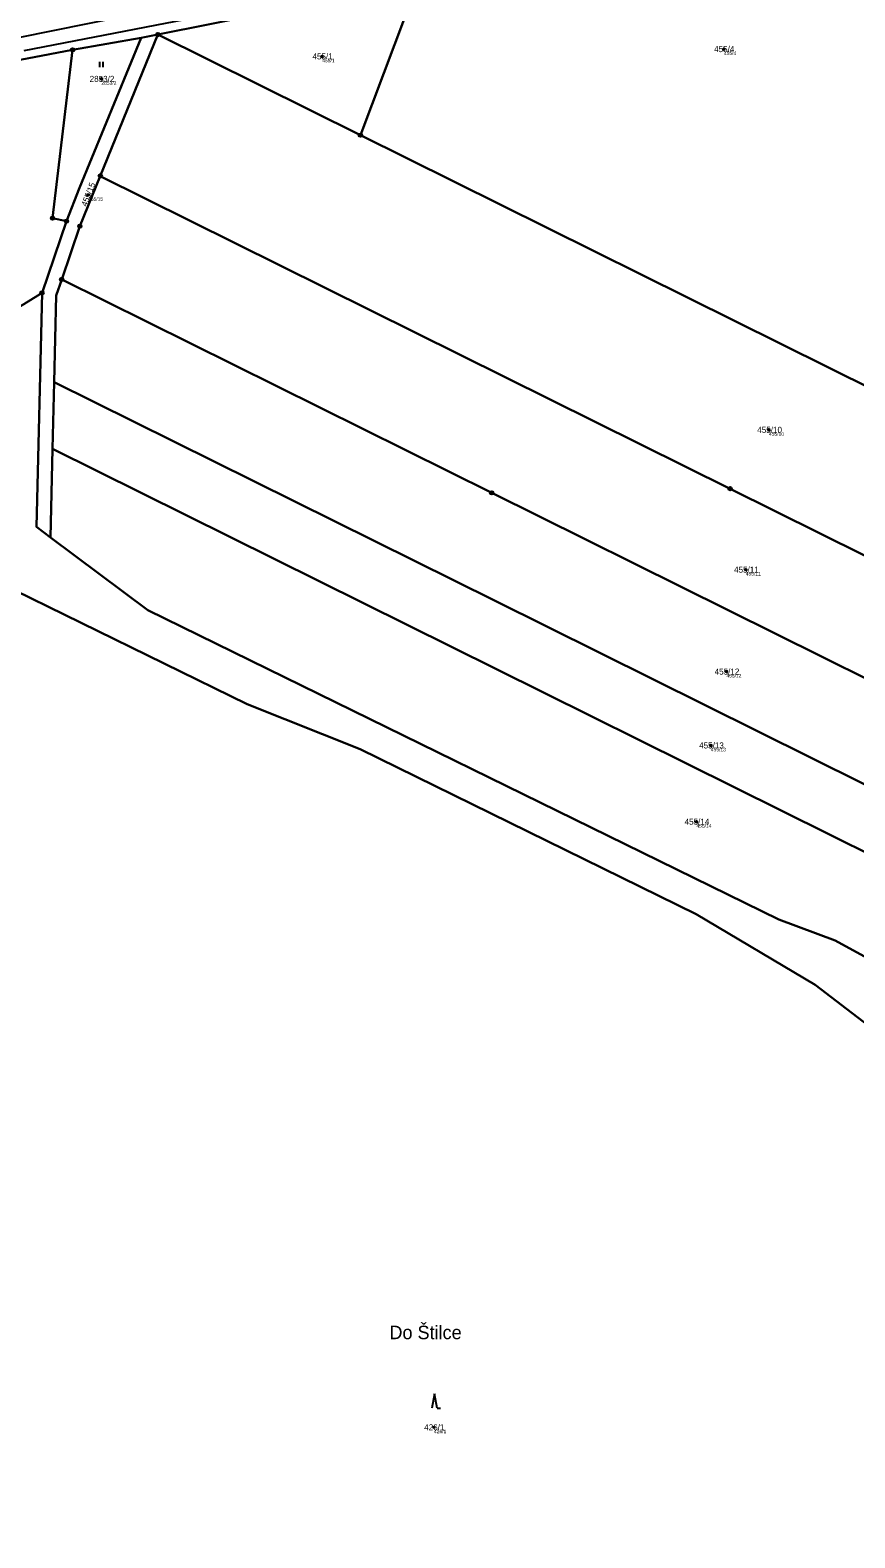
# Model space of a CAD drawing. Extents: x -761891 to -756141, y -1178507 to -1171885.
# Drawn here: x -760231.9 to -759999.9, y -1175293.7 to -1174869.3 of the extents above; entities that cross this region are included whole.
import ezdxf

# ---------------------------------------------------------------- set-up
doc = ezdxf.new("R2010")
doc.units = 0
for name, color, linetype in [('Definiční body', 7, 'Continuous'), ('Hranice parcel', 7, 'Continuous'), ('Parcelní čísla', 7, 'Continuous'), ('Polygon parcely', 7, 'Continuous'), ('Pop  PČ popisy', 7, 'Continuous'), ('Vnitřní kresba', 7, 'Continuous'), ('Značky bodu BP', 7, 'Continuous'), ('Značky kultur', 7, 'Continuous')]:
    doc.layers.add(name, color=color, linetype=linetype)

msp = doc.modelspace()

# ---------------------------------------------------------------- linework, layer by layer
at = {"layer": 'Definiční body'}
for centre in [(-760149.73, -1174876.7), (-760036.7, -1174874.65), (-760211.88, -1174883.03), (-760215.64, -1174915.69), (-760024.03, -1174981.81), (-760030.56, -1175021.16), (-760036.01, -1175049.85), (-760040.38, -1175070.64), (-760044.46, -1175092.11), (-760118.29, -1175262.55)]:
    msp.add_circle(centre, 0.25, dxfattribs=at)
at = {"layer": 'Hranice parcel'}
for p, q in [((-760122.85, -1174855.94), (-760196.02, -1174870.56)), ((-760139, -1174898.87), (-760122.85, -1174855.94)), ((-760200.72, -1174871.48), (-760219.99, -1174874.85)), ((-760196.02, -1174870.56), (-760212.2, -1174910.37)), ((-760200.72, -1174871.48), (-760196.02, -1174870.56)), ((-760196.02, -1174870.56), (-760139, -1174898.87)), ((-759994.29, -1174970.72), (-760139, -1174898.87)), ((-760228.58, -1174943.25), (-760221.69, -1174923.08)), ((-760228.58, -1174943.25), (-760234.89, -1174947.18)), ((-760225.17, -1174968.35), (-760225.61, -1174987.19)), ((-760225.61, -1174987.19), (-760226.2, -1175012.07))]:
    msp.add_line(p, q, dxfattribs=at)
for points in [[(-760221.69, -1174923.08), (-760218.02, -1174913.67), (-760200.72, -1174871.48)], [(-760353.98, -1174889.57), (-760340.16, -1174887.87), (-760324.36, -1174887.38), (-760270.68, -1174884.53), (-760219.99, -1174874.85)], [(-760219.99, -1174874.85), (-760225.63, -1174922.23), (-760221.69, -1174923.08)], [(-760212.2, -1174910.37), (-760217.94, -1174924.48), (-760223.06, -1174939.47)], [(-759858.39, -1175086.04), (-760034.96, -1174998.37), (-760212.2, -1174910.37)], [(-760223.06, -1174939.47), (-760224.6, -1174943.96), (-760225.17, -1174968.35)], [(-759851.96, -1175123.72), (-759969, -1175065.61), (-760102.05, -1174999.55), (-760223.06, -1174939.47)], [(-760226.2, -1175012.07), (-760230.13, -1175009.13), (-760228.58, -1174943.25)], [(-759847.2, -1175156.01), (-759967.78, -1175096.14), (-760101.24, -1175029.88), (-760225.17, -1174968.35)], [(-760225.61, -1174987.19), (-760100.7, -1175049.21), (-759966.97, -1175115.61), (-759844.35, -1175176.49)], [(-759861.05, -1175215.21), (-759867.66, -1175202.76), (-759879.42, -1175189.42), (-759943.45, -1175159.44), (-760005.41, -1175125.55), (-760021.26, -1175119.66), (-760198.79, -1175032.55), (-760226.2, -1175012.07)], [(-760241.04, -1175024.68), (-760170.91, -1175058.98), (-760139.03, -1175071.71), (-760044.5, -1175118.17), (-760011, -1175138), (-759880.1, -1175238.34)]]:
    msp.add_lwpolyline(points, dxfattribs=at)
at = {"layer": 'Polygon parcely'}
for points in [[(-759958.17, -1174874.73), (-759922.02, -1174778.66), (-759940.99, -1174789.27), (-759965.11, -1174800.25), (-760044.65, -1174835.56), (-760084.54, -1174848.29), (-760122.85, -1174855.94), (-760139, -1174898.87), (-759994.29, -1174970.72)], [(-760122.85, -1174855.94), (-760196.02, -1174870.56), (-760139, -1174898.87)], [(-760228.58, -1174943.25), (-760230.13, -1175009.13), (-760226.2, -1175012.07), (-760225.61, -1174987.19), (-760225.17, -1174968.35), (-760224.6, -1174943.96), (-760223.06, -1174939.47), (-760217.94, -1174924.48), (-760212.2, -1174910.37), (-760196.02, -1174870.56), (-760200.72, -1174871.48), (-760218.02, -1174913.67), (-760221.69, -1174923.08)], [(-760218.02, -1174913.67), (-760200.72, -1174871.48), (-760219.99, -1174874.85), (-760225.63, -1174922.23), (-760221.69, -1174923.08)], [(-759903.61, -1175015.74), (-759921.44, -1175006.89), (-759932.17, -1175001.56), (-759940.77, -1174997.29), (-759973.74, -1174980.92), (-759994.29, -1174970.72), (-760139, -1174898.87), (-760196.02, -1174870.56), (-760212.2, -1174910.37), (-760034.96, -1174998.37), (-759858.39, -1175086.04), (-759862.92, -1175072.02), (-759862.61, -1175044.67), (-759862.41, -1175036.19)], [(-760289.03, -1174924.73), (-760290.41, -1174933.96), (-760276.32, -1174943.84), (-760277.21, -1174954.96), (-760234.89, -1174947.18), (-760228.58, -1174943.25), (-760221.69, -1174923.08), (-760225.63, -1174922.23), (-760219.99, -1174874.85), (-760270.68, -1174884.53), (-760324.36, -1174887.38), (-760340.16, -1174887.87), (-760353.98, -1174889.57), (-760358.58, -1174929.22), (-760337.11, -1174927.6), (-760315.43, -1174925.72), (-760314.28, -1174916.4), (-760310.57, -1174917.61)], [(-760217.94, -1174924.48), (-760223.06, -1174939.47), (-760102.05, -1174999.55), (-759969, -1175065.61), (-759851.96, -1175123.72), (-759856.79, -1175090.99), (-759858.39, -1175086.04), (-760034.96, -1174998.37), (-760212.2, -1174910.37)], [(-760102.05, -1174999.55), (-760223.06, -1174939.47), (-760224.6, -1174943.96), (-760225.17, -1174968.35), (-760101.24, -1175029.88), (-759967.78, -1175096.14), (-759847.2, -1175156.01), (-759851.96, -1175123.72), (-759969, -1175065.61)], [(-760005.41, -1175125.55), (-760021.26, -1175119.66), (-760198.79, -1175032.55), (-760226.2, -1175012.07), (-760230.13, -1175009.13), (-760228.58, -1174943.25), (-760234.89, -1174947.18), (-760240.03, -1174997.62), (-760241.04, -1175024.68), (-760170.91, -1175058.98), (-760139.03, -1175071.71), (-760044.5, -1175118.17), (-760011, -1175138), (-759880.1, -1175238.34), (-759875.62, -1175232.91), (-759861.05, -1175215.21), (-759867.66, -1175202.76), (-759879.42, -1175189.42), (-759943.45, -1175159.44)], [(-759967.78, -1175096.14), (-760101.24, -1175029.88), (-760225.17, -1174968.35), (-760225.61, -1174987.19), (-760100.7, -1175049.21), (-759966.97, -1175115.61), (-759844.35, -1175176.49), (-759844.72, -1175172.85), (-759847.2, -1175156.01)], [(-760226.2, -1175012.07), (-760198.79, -1175032.55), (-760021.26, -1175119.66), (-760005.41, -1175125.55), (-759943.45, -1175159.44), (-759879.42, -1175189.42), (-759867.66, -1175202.76), (-759861.05, -1175215.21), (-759859.45, -1175213.27), (-759855.27, -1175208.19), (-759842.73, -1175192.7), (-759843.11, -1175188.89), (-759844.35, -1175176.49), (-759966.97, -1175115.61), (-760100.7, -1175049.21), (-760225.61, -1174987.19)]]:
    msp.add_lwpolyline(points, close=True, dxfattribs=at)
for points in [[(-760560.6, -1174945.76), (-760425.48, -1174902.96), (-760419.4, -1174901.03), (-760401.94, -1174898.7), (-760385.54, -1174894.21), (-760353.98, -1174889.57), (-760340.16, -1174887.87), (-760324.36, -1174887.38), (-760270.68, -1174884.53), (-760219.99, -1174874.85), (-760200.72, -1174871.48), (-760196.02, -1174870.56), (-760122.85, -1174855.94)], [(-759985.95, -1175337.49), (-759893.12, -1175252.76), (-759889.45, -1175249.41), (-759888.51, -1175248.55), (-759880.1, -1175238.34), (-760011, -1175138), (-760044.5, -1175118.17), (-760139.03, -1175071.71), (-760170.91, -1175058.98), (-760241.04, -1175024.68), (-760249.77, -1175063.68), (-760251.17, -1175079.46), (-760254.19, -1175105.67), (-760254.56, -1175140.45), (-760254.65, -1175143.39), (-760252.98, -1175157.19), (-760252.77, -1175159.35), (-760253.34, -1175173.3), (-760253.73, -1175177.38), (-760284.28, -1175295.72)]]:
    msp.add_lwpolyline(points, dxfattribs=at)
at = {"layer": 'Vnitřní kresba'}
for p, q in [((-760149.94, -1174854.14), (-760235.32, -1174871.52)), ((-760149.62, -1174858.82), (-760233.73, -1174875.09))]:
    msp.add_line(p, q, dxfattribs=at)
at = {"layer": 'Značky bodu BP'}
for centre, radius in [((-760196.02, -1174870.56), 0.5), ((-760196.02, -1174870.56), 0.0303), ((-760219.99, -1174874.85), 0.5), ((-760219.99, -1174874.85), 0.0303), ((-760139, -1174898.87), 0.5), ((-760139, -1174898.87), 0.0303), ((-760212.2, -1174910.37), 0.5), ((-760212.2, -1174910.37), 0.0303), ((-760225.63, -1174922.23), 0.5), ((-760225.63, -1174922.23), 0.0303), ((-760221.69, -1174923.08), 0.5), ((-760221.69, -1174923.08), 0.0303), ((-760217.94, -1174924.48), 0.5), ((-760217.94, -1174924.48), 0.0303), ((-760223.06, -1174939.47), 0.5), ((-760223.06, -1174939.47), 0.0303), ((-760228.58, -1174943.25), 0.5), ((-760228.58, -1174943.25), 0.0303), ((-760102.05, -1174999.55), 0.5), ((-760102.05, -1174999.55), 0.0303), ((-760034.96, -1174998.37), 0.5), ((-760034.96, -1174998.37), 0.0303)]:
    msp.add_circle(centre, radius, dxfattribs=at)
at = {"layer": 'Značky kultur'}
for p, q in [((-760212.36, -1174879.72), (-760212.36, -1174878.22)), ((-760211.36, -1174879.72), (-760211.36, -1174878.22)), ((-760118.19, -1175253.15), (-760118.94, -1175257.15)), ((-760117.44, -1175257.15), (-760118.19, -1175253.15)), ((-760117.44, -1175257.15), (-760116.44, -1175257.15))]:
    msp.add_line(p, q, dxfattribs=at)

# ---------------------------------------------------------------- texts
at = {"layer": 'Definiční body'}
for s, p in [('455/4', (-760036.7, -1174876.31)), ('455/1', (-760149.73, -1174878.36)), ('2853/2', (-760211.88, -1174884.69)), ('455/15', (-760215.64, -1174917.35)), ('455/10', (-760024.03, -1174983.47)), ('455/11', (-760030.56, -1175022.82)), ('455/12', (-760036.01, -1175051.51)), ('455/13', (-760040.38, -1175072.3)), ('455/14', (-760044.46, -1175093.77)), ('426/1', (-760118.29, -1175264.21))]:
    msp.add_text(s, height=1, dxfattribs=at).set_placement(p)
at = {"layer": 'Parcelní čísla'}
for s, p in [('455/1', (-760152.5, -1174877.55)), ('455/4', (-760039.47, -1174875.5)), ('2853/2', (-760215.19, -1174883.88)), ('455/10', (-760027.33, -1174982.66)), ('455/11', (-760033.86, -1175022.01)), ('455/12', (-760039.32, -1175050.7)), ('455/13', (-760043.69, -1175071.49)), ('455/14', (-760047.77, -1175092.96)), ('426/1', (-760121.06, -1175263.4))]:
    msp.add_text(s, height=1.7, dxfattribs=at).set_placement(p)
msp.add_text('455/15', height=1.7, rotation=69, dxfattribs=at).set_placement((-760216.03, -1174919.08))
at = {"layer": 'Pop  PČ popisy'}
msp.add_text('Do Štilce', height=3.8, dxfattribs=at).set_placement((-760130.84, -1175237.75))

doc.saveas('drawing.dxf')
